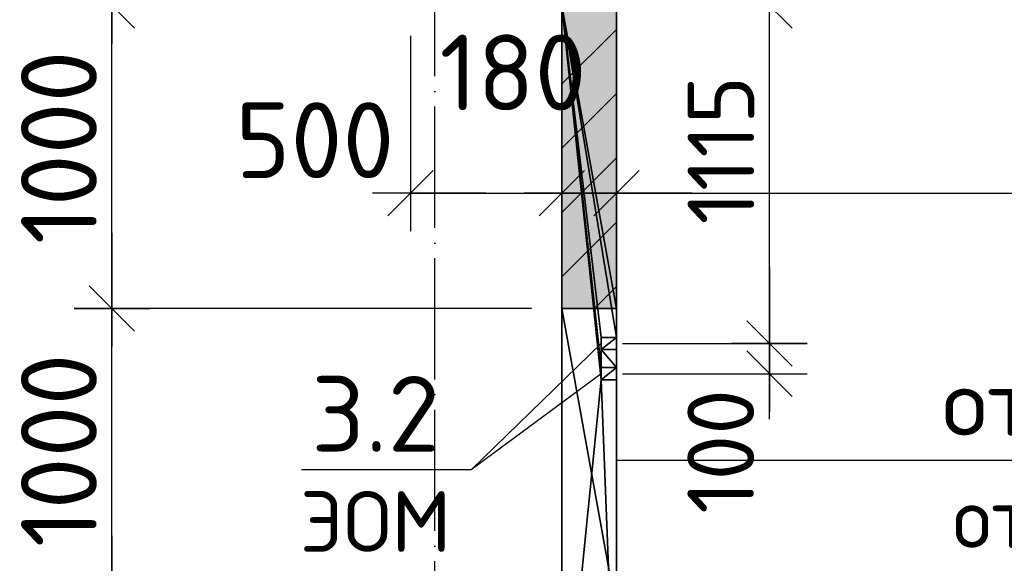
# Model space of a CAD drawing. Header units: millimetres. Extents: x 40580 to 559114, y -343730 to 81020.
# Tile 587 of 656: x 472452 to 475701, y -76290 to -74496. Entities that reach past the tile are written whole.
import ezdxf
from ezdxf.enums import TextEntityAlignment as Align

# ---------------------------------------------------------------- set-up
doc = ezdxf.new("R2010")
doc.units = ezdxf.units.MM
doc.linetypes.add('______11', pattern=[500, 400, -50, 0, -50])
doc.linetypes.add('______5', pattern=[1100, 800, -100, 100, -100])
for name, color, linetype in [('_____________1', 7, 'Continuous'), ('___________________', 253, '______5'), ('______________________', 7, 'Continuous'), ('_______________________1', 7, 'Continuous'), ('________________________2', 7, 'Continuous'), ('_________________________0', 7, 'Continuous')]:
    doc.layers.add(name, color=color, linetype=linetype)
doc.layers.add('Standard', color=7, linetype='Continuous', lineweight=25)
doc.styles.add('ISOCPEUR', font='isocpeur.ttf')

# ---------------------------------------------------------------- blocks, each defined once
blk = doc.blocks.new('ALL_ML_STRICH')
at = {"color": 0, "linetype": 'ByBlock', "lineweight": -2}
for p, q in [((0, -0.5), (0, 0.5)), ((-0.3, -0.3), (0.3, 0.3)), ((-1, 0), (0.5, 0))]:
    blk.add_line(p, q, dxfattribs=at)

msp = doc.modelspace()

# ---------------------------------------------------------------- hatches: boundary and pattern name
at = {"layer": '_____________1', "linetype": 'Continuous'}
h = msp.add_hatch(color=9, dxfattribs=at)
h.paths.add_polyline_path([(474421.3, -75449.6), (474421.3, -74449.6), (474241.3, -74449.6), (474241.3, -75449.6)])
h.paths.add_polyline_path([(474241.3, -76449.6), (474241.3, -76979.6), (474421.3, -76979.6), (474421.3, -76449.6)])

# ---------------------------------------------------------------- linework, layer by layer
at = {"layer": '_____________1', "color": 253, "linetype": '______5'}
for p, q in [((474241.3, -74708.4), (474421.3, -74528.4)), ((474241.3, -75132.7), (474421.3, -74952.7)), ((474348.6, -75449.6), (474421.3, -75376.9))]:
    msp.add_line(p, q, dxfattribs=at)
at = {"layer": '_____________1', "color": 253, "linetype": '______11'}
for p, q in [((474241.3, -74920.5), (474421.3, -74740.5)), ((474241.3, -75344.8), (474421.3, -75164.8))]:
    msp.add_line(p, q, dxfattribs=at)
at = {"layer": '___________________', "color": 253, "linetype": '______11'}
msp.add_line((473821.3, -85185.3), (473821.3, -60083), dxfattribs=at)
msp.add_line((473821.3, -85185.3), (473821.3, -60083), dxfattribs=at)
at = {"layer": '______________________', "color": 7, "linetype": 'Continuous'}
for p, q in [((474926.1, -75564.6), (474926.1, -74449.6)), ((474926.1, -75664.6), (474926.1, -75564.6))]:
    msp.add_line(p, q, dxfattribs=at)
at = {"layer": '______________________', "color": 253, "linetype": 'Continuous'}
for p, q in [((474441.3, -75564.6), (474926.1, -75564.6)), ((474441.3, -75564.6), (474926.1, -75564.6)), ((474441.3, -75664.6), (474926.1, -75664.6))]:
    msp.add_line(p, q, dxfattribs=at)
at = {"layer": '_______________________1', "color": 7, "linetype": 'Continuous'}
for p, q in [((472756.1, -75449.6), (472756.1, -74449.6)), ((473741.3, -75069), (474241.3, -75069)), ((474241.3, -75069), (474421.3, -75069)), ((474421.3, -75069), (481161.3, -75069)), ((472756.1, -76449.6), (472756.1, -75449.6))]:
    msp.add_line(p, q, dxfattribs=at)
at = {"layer": '_______________________1', "color": 253, "linetype": 'Continuous'}
for p, q in [((473741.3, -74549.6), (473741.3, -75069)), ((474241.3, -74549.6), (474241.3, -75069)), ((474241.3, -74549.6), (474241.3, -75069)), ((474421.3, -74549.6), (474421.3, -75069)), ((474421.3, -74549.6), (474421.3, -75069)), ((474141.3, -75449.6), (472756.1, -75449.6)), ((474141.3, -75449.6), (472756.1, -75449.6))]:
    msp.add_line(p, q, dxfattribs=at)
at = {"layer": '________________________2', "color": 7, "linetype": 'Continuous'}
msp.add_line((474421.3, -75949.6), (477928.2, -75949.6), dxfattribs=at)
at = {"layer": '_________________________0', "color": 7, "linetype": 'Continuous'}
for p, q in [((474371.3, -75664.6), (473941.3, -75982.1)), ((473941.3, -75982.1), (473381.3, -75982.1))]:
    msp.add_line(p, q, dxfattribs=at)
at = {"layer": 'Standard', "color": 7, "linetype": 'Continuous'}
msp.add_line((474371.3, -75564.6), (473941.3, -75982.1), dxfattribs=at)

# ---------------------------------------------------------------- block references
at = {"layer": '______________________', "color": 7, "linetype": 'Continuous', "xscale": 250, "yscale": 250, "zscale": 250}
for p, rotation in [((474926.1, -74449.6), 90), ((474926.1, -75564.6), 270), ((474926.1, -75664.6), 270), ((474926.1, -75564.6), 90)]:
    msp.add_blockref('ALL_ML_STRICH', p, dxfattribs=dict(at, rotation=rotation))
at = {"layer": '_______________________1', "color": 7, "linetype": 'Continuous', "xscale": 250, "yscale": 250, "zscale": 250}
for p, rotation in [((472756.1, -74449.6), 270), ((472756.1, -74449.6), 90), ((473741.3, -75069), 180), ((474241.3, -75069), 180), ((474421.3, -75069), 180), ((472756.1, -75449.6), 270), ((472756.1, -75449.6), 90), ((472756.1, -76449.6), 270)]:
    msp.add_blockref('ALL_ML_STRICH', p, dxfattribs=dict(at, rotation=rotation))
for p in [(474241.3, -75069), (474421.3, -75069)]:
    msp.add_blockref('ALL_ML_STRICH', p, dxfattribs=at)

# ---------------------------------------------------------------- texts
at = {"layer": '______________________', "color": 7, "style": 'ISOCPEUR'}
for s, p in [('1115', (474876.1, -75172.1)), ('100', (474875.4, -76126.8))]:
    msp.add_text(s, height=220, rotation=90, dxfattribs=at).set_placement(p)
at = {"layer": '_______________________1', "color": 7, "style": 'ISOCPEUR'}
for p in [(472706.1, -75237.1), (472706.1, -76237.1)]:
    msp.add_text('1000', height=250, rotation=90, dxfattribs=at).set_placement(p)
for s, p in [('180', (473837.2, -74795.6)), ('500', (473163.8, -75019.1))]:
    msp.add_text(s, height=250, dxfattribs=at).set_placement(p)
at = {"layer": '________________________2', "color": 7, "linetype": 'Continuous', "style": 'ISOCPEUR'}
for s, height, p, p2 in [('отв. 1000х2200(h)', 220, (475496.3, -75868.9), (477872.3, -75868.9)), ('отм. низ -3.800', 200, (475531.6, -76239.6), (477481.6, -76239.6))]:
    msp.add_text(s, height=height, dxfattribs=at).set_placement(p, p2, align=Align.FIT)
at = {"layer": '_________________________0', "color": 7, "linetype": 'Continuous', "style": 'ISOCPEUR'}
for s, height, p, p2 in [('3.2', 250, (473413.8, -75922.1), (473838.8, -75922.1)), ('ЭОМ', 200, (473376.3, -76252.1), (473876.3, -76252.1))]:
    msp.add_text(s, height=height, dxfattribs=at).set_placement(p, p2, align=Align.FIT)

# ---------------------------------------------------------------- meshes
at = {"layer": '_____________1', "color": 7, "linetype": 'Continuous'}
mesh = msp.add_polyface(dxfattribs=at)
corners = [(474241.3, -74449.6, -3800), (474241.3, -75449.6, -3800), (474241.3, -75449.6, -1600), (474241.3, -76449.6, -1600), (474241.3, -76449.6, -3800), (474241.3, -76979.6, -3800), (474241.3, -76979.6, -350), (474241.3, -74449.6, -350)]
mesh.append_faces([[corners[k] for k in face] for face in [(3, 6, 7)]], dxfattribs={"vtx0": -1, "vtx2": -1, "color": 7})
mesh.append_faces([[corners[k] for k in face] for face in [(7, 0, 2), (2, 3, 7), (3, 4, 6)]], dxfattribs={"vtx1": -1, "vtx2": -1, "color": 7})
mesh.append_faces([[corners[k] for k in face] for face in [(0, 1, 2), (4, 5, 6)]], dxfattribs={"vtx2": -1, "color": 7})
mesh = msp.add_polyface(dxfattribs=at)
corners = [(474371.3, -75644.6, -350), (474421.3, -75644.6, -350), (474421.3, -75584.6, -350), (474371.3, -75584.6, -350), (474371.3, -75544.6, -350), (474421.3, -75544.6, -350), (474421.3, -74449.6, -350), (474241.3, -74449.6, -350), (474241.3, -76979.6, -350), (474421.3, -76979.6, -350), (474421.3, -75684.6, -350), (474371.3, -75684.6, -350)]
mesh.append_faces([[corners[k] for k in face] for face in [(7, 0, 4)]], dxfattribs={"vtx0": -1, "vtx1": -1, "vtx2": -1, "color": 7})
mesh.append_faces([[corners[k] for k in face] for face in [(11, 7, 8), (0, 3, 4)]], dxfattribs={"vtx0": -1, "vtx2": -1, "color": 7})
mesh.append_faces([[corners[k] for k in face] for face in [(8, 9, 11), (11, 0, 7), (0, 1, 3), (4, 5, 7)]], dxfattribs={"vtx1": -1, "vtx2": -1, "color": 7})
mesh.append_faces([[corners[k] for k in face] for face in [(9, 10, 11), (1, 2, 3), (5, 6, 7)]], dxfattribs={"vtx2": -1, "color": 7})
mesh = msp.add_polyface(dxfattribs=at)
corners = [(474421.3, -75449.6, -3800), (474241.3, -75449.6, -3800), (474241.3, -74449.6, -3800), (474421.3, -74449.6, -3800)]
mesh.append_faces([[corners[k] for k in face] for face in [(1, 2, 0)]], dxfattribs={"vtx1": -1, "color": 7})
mesh.append_faces([[corners[k] for k in face] for face in [(2, 3, 0)]], dxfattribs={"vtx2": -1, "color": 7})
mesh = msp.add_polyface(dxfattribs=at)
corners = [(474421.3, -75544.6, -650), (474421.3, -75584.6, -650), (474421.3, -75584.6, -350), (474421.3, -75644.6, -350), (474421.3, -75644.6, -650), (474421.3, -75684.6, -650), (474421.3, -75684.6, -350), (474421.3, -76979.6, -350), (474421.3, -76979.6, -3800), (474421.3, -76449.6, -3800), (474421.3, -76449.6, -1600), (474421.3, -75449.6, -1600), (474421.3, -75449.6, -3800), (474421.3, -74449.6, -3800), (474421.3, -74449.6, -350), (474421.3, -75544.6, -350)]
mesh.append_faces([[corners[k] for k in face] for face in [(1, 4, 11), (7, 10, 5), (13, 0, 11)]], dxfattribs={"vtx0": -1, "vtx1": -1, "vtx2": -1, "color": 7})
mesh.append_faces([[corners[k] for k in face] for face in [(11, 0, 1)]], dxfattribs={"vtx0": -1, "vtx2": -1, "color": 7})
mesh.append_faces([[corners[k] for k in face] for face in [(13, 14, 0), (7, 8, 10), (1, 2, 4), (4, 5, 11), (10, 11, 5)]], dxfattribs={"vtx1": -1, "vtx2": -1, "color": 7})
mesh.append_faces([[corners[k] for k in face] for face in [(14, 15, 0), (8, 9, 10), (2, 3, 4), (5, 6, 7), (11, 12, 13)]], dxfattribs={"vtx2": -1, "color": 7})
mesh = msp.add_polyface(dxfattribs=at)
corners = [(474421.3, -75449.6, -1600), (474241.3, -75449.6, -1600), (474241.3, -75449.6, -3800), (474421.3, -75449.6, -3800)]
mesh.append_faces([[corners[k] for k in face] for face in [(1, 2, 0)]], dxfattribs={"vtx1": -1, "color": 7})
mesh.append_faces([[corners[k] for k in face] for face in [(2, 3, 0)]], dxfattribs={"vtx2": -1, "color": 7})
mesh = msp.add_polyface(dxfattribs=at)
corners = [(474241.3, -75449.6, -1600), (474421.3, -75449.6, -1600), (474421.3, -76449.6, -1600), (474241.3, -76449.6, -1600)]
mesh.append_faces([[corners[k] for k in face] for face in [(1, 2, 0)]], dxfattribs={"vtx1": -1, "color": 7})
mesh.append_faces([[corners[k] for k in face] for face in [(2, 3, 0)]], dxfattribs={"vtx2": -1, "color": 7})
mesh = msp.add_polyface(dxfattribs=at)
corners = [(474371.3, -75544.6, -350), (474371.3, -75584.6, -350), (474371.3, -75584.6, -650), (474371.3, -75544.6, -650)]
mesh.append_faces([[corners[k] for k in face] for face in [(1, 2, 0)]], dxfattribs={"vtx1": -1, "color": 7})
mesh.append_faces([[corners[k] for k in face] for face in [(2, 3, 0)]], dxfattribs={"vtx2": -1, "color": 7})
mesh = msp.add_polyface(dxfattribs=at)
corners = [(474421.3, -75544.6, -350), (474371.3, -75544.6, -350), (474371.3, -75544.6, -650), (474421.3, -75544.6, -650)]
mesh.append_faces([[corners[k] for k in face] for face in [(1, 2, 0)]], dxfattribs={"vtx1": -1, "color": 7})
mesh.append_faces([[corners[k] for k in face] for face in [(2, 3, 0)]], dxfattribs={"vtx2": -1, "color": 7})
mesh = msp.add_polyface(dxfattribs=at)
corners = [(474371.3, -75584.6, -650), (474421.3, -75584.6, -650), (474421.3, -75544.6, -650), (474371.3, -75544.6, -650)]
mesh.append_faces([[corners[k] for k in face] for face in [(1, 2, 0)]], dxfattribs={"vtx1": -1, "color": 7})
mesh.append_faces([[corners[k] for k in face] for face in [(2, 3, 0)]], dxfattribs={"vtx2": -1, "color": 7})
mesh = msp.add_polyface(dxfattribs=at)
corners = [(474371.3, -75584.6, -350), (474421.3, -75584.6, -350), (474421.3, -75584.6, -650), (474371.3, -75584.6, -650)]
mesh.append_faces([[corners[k] for k in face] for face in [(1, 2, 0)]], dxfattribs={"vtx1": -1, "color": 7})
mesh.append_faces([[corners[k] for k in face] for face in [(2, 3, 0)]], dxfattribs={"vtx2": -1, "color": 7})
mesh = msp.add_polyface(dxfattribs=at)
corners = [(474371.3, -75644.6, -350), (474371.3, -75684.6, -350), (474371.3, -75684.6, -650), (474371.3, -75644.6, -650)]
mesh.append_faces([[corners[k] for k in face] for face in [(1, 2, 0)]], dxfattribs={"vtx1": -1, "color": 7})
mesh.append_faces([[corners[k] for k in face] for face in [(2, 3, 0)]], dxfattribs={"vtx2": -1, "color": 7})
mesh = msp.add_polyface(dxfattribs=at)
corners = [(474421.3, -75644.6, -350), (474371.3, -75644.6, -350), (474371.3, -75644.6, -650), (474421.3, -75644.6, -650)]
mesh.append_faces([[corners[k] for k in face] for face in [(1, 2, 0)]], dxfattribs={"vtx1": -1, "color": 7})
mesh.append_faces([[corners[k] for k in face] for face in [(2, 3, 0)]], dxfattribs={"vtx2": -1, "color": 7})
mesh = msp.add_polyface(dxfattribs=at)
corners = [(474371.3, -75684.6, -650), (474421.3, -75684.6, -650), (474421.3, -75644.6, -650), (474371.3, -75644.6, -650)]
mesh.append_faces([[corners[k] for k in face] for face in [(1, 2, 0)]], dxfattribs={"vtx1": -1, "color": 7})
mesh.append_faces([[corners[k] for k in face] for face in [(2, 3, 0)]], dxfattribs={"vtx2": -1, "color": 7})
mesh = msp.add_polyface(dxfattribs=at)
corners = [(474371.3, -75684.6, -350), (474421.3, -75684.6, -350), (474421.3, -75684.6, -650), (474371.3, -75684.6, -650)]
mesh.append_faces([[corners[k] for k in face] for face in [(1, 2, 0)]], dxfattribs={"vtx1": -1, "color": 7})
mesh.append_faces([[corners[k] for k in face] for face in [(2, 3, 0)]], dxfattribs={"vtx2": -1, "color": 7})

doc.saveas('drawing.dxf')
